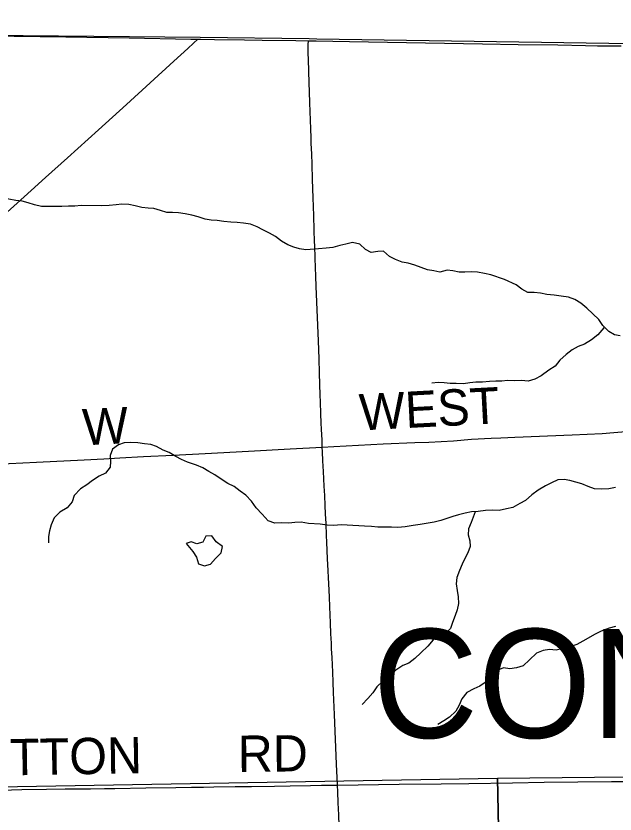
# Model space of a CAD drawing. Extents: x 1985906 to 2360102, y 891258 to 1222054.
# Drawn here: x 2082381 to 2087333, y 1083479 to 1090072 of the extents above; entities that cross this region are included whole.
import ezdxf

# ---------------------------------------------------------------- set-up
doc = ezdxf.new("R2010")
doc.units = 0
for name, color, linetype in [('GM_X_Adjacent_County', 7, 'Continuous'), ('GM_X_County', 7, 'Continuous'), ('GM_X_County_Road', 7, 'Continuous'), ('GM_X_County_Road_Text', 7, 'Continuous'), ('GM_X_Minor_Lake', 7, 'Continuous'), ('GM_X_Minor_River', 7, 'Continuous'), ('GM_X_Section', 7, 'Continuous'), ('GM_X_Township', 7, 'Continuous'), ('GM_X_Township_Road', 7, 'Continuous'), ('GM_X_Township_Road_Text', 7, 'Continuous'), ('GM_X_Township_Text', 7, 'Continuous'), ('GM_X_US_Route', 7, 'Continuous')]:
    doc.layers.add(name, color=color, linetype=linetype)

msp = doc.modelspace()

# ---------------------------------------------------------------- linework, layer by layer
at = {"layer": 'GM_X_Adjacent_County'}
msp.add_lwpolyline([(2068676.9, 1090072), (2070831.7, 1090054.3), (2071379.5, 1090058.7), (2072191.8, 1090056.1), (2076166.2, 1089991.2), (2079512.8, 1089938.5), (2083902.6, 1089896.2), (2084803.1, 1089885.3), (2084867.6, 1089884.3), (2091363.3, 1089785.7), (2096607.4, 1089692.6), (2098147.4, 1089653.7), (2105015.1, 1089609.2), (2106583.4, 1089599.1), (2107472.4, 1089593.9), (2107997.4, 1089590.9), (2112770.4, 1089563.2), (2114136.9, 1089555.3), (2118148.3, 1089525.8), (2120135.8, 1089511.2), (2123152.1, 1089498.8), (2136278, 1089412.3)], dxfattribs=at)
at = {"layer": 'GM_X_County'}
msp.add_lwpolyline([(2071181.7, 1067473.1), (2071270.7, 1069576.7), (2071304.4, 1070159.8), (2071255.1, 1071443.9), (2071122.1, 1077956.3), (2071118.8, 1078116.2), (2071029.1, 1081481.6), (2070976.1, 1083467.6), (2070963.8, 1084056.1), (2070912.4, 1086526.5), (2070831.7, 1090054.3), (2071379.5, 1090058.7), (2072191.8, 1090056.1), (2076166.2, 1089991.2), (2079512.8, 1089938.5), (2083902.6, 1089896.2), (2084803.1, 1089885.3), (2084867.6, 1089884.3), (2091363.3, 1089785.7), (2096607.4, 1089692.6), (2098147.4, 1089653.7), (2105015.1, 1089609.2), (2106583.4, 1089599.1), (2107472.4, 1089593.9)], dxfattribs=at)
at = {"layer": 'GM_X_County_Road'}
for points in [[(2079522.2, 1089949.7), (2079611.4, 1089948.5), (2079906.7, 1089944.3), (2080743, 1089932.4), (2080874.3, 1089930.3), (2081235, 1089923.6), (2081661.5, 1089915.9), (2081973, 1089910.1), (2082120.6, 1089908.7), (2082366.6, 1089906.4), (2082793, 1089899.8), (2083317.8, 1089891), (2083826.1, 1089881), (2083885.6, 1089880.5)], [(2083885.6, 1089880.5), (2083905.4, 1089880.4), (2084021.8, 1089878.3), (2084269.4, 1089874.7), (2084416.4, 1089872.6), (2084694.9, 1089869.9), (2084797.7, 1089867.8)], [(2084797.7, 1089867.8), (2084862.1, 1089866.7)], [(2084862.1, 1089866.7), (2085137.5, 1089862.1), (2086236.2, 1089841.4), (2086531.4, 1089837.3), (2086859.2, 1089832.2), (2087088.9, 1089828.4), (2087187, 1089826.4), (2087383.9, 1089826)], [(2084913.1, 1086511.1), (2085007.9, 1086516.1), (2085416.9, 1086536.6), (2085678.9, 1086549.3), (2085792.9, 1086552.3), (2085997.7, 1086563.3), (2086145.9, 1086575.4), (2086307.9, 1086584.5), (2086389.7, 1086587.6), (2086504.2, 1086592.7), (2086979.4, 1086613), (2087225.1, 1086624), (2087323, 1086631.6), (2087453.8, 1086641.8)], [(2079940.6, 1086314), (2079977.9, 1086313.8), (2080208, 1086312.6), (2080552.6, 1086314.8), (2080995.4, 1086319.7), (2081224.9, 1086326.6), (2081651.1, 1086342.6), (2081896.9, 1086353.8), (2082044.1, 1086360.4), (2082207.8, 1086368.9), (2082552, 1086384.9), (2082945.3, 1086404.8), (2083108.4, 1086412.7), (2083239.1, 1086420.8), (2083435.8, 1086431.5), (2083681.3, 1086443.6), (2083943.5, 1086456.2), (2084303.7, 1086477.1), (2084647.6, 1086496.6), (2084913.1, 1086511.1)]]:
    msp.add_lwpolyline(points, dxfattribs=at)
at = {"layer": 'GM_X_Minor_Lake'}
msp.add_line((2083829.2, 1085726.9), (2083786.8, 1085713.4), dxfattribs=at)
msp.add_lwpolyline([(2083786.8, 1085713.4), (2083844.1, 1085648.4), (2083873.5, 1085599.8), (2083890.8, 1085547.3), (2083938.8, 1085528.6), (2083989.2, 1085542), (2084030, 1085589.6), (2084076.9, 1085637.2), (2084087.7, 1085689.3), (2084036, 1085728.1), (2084000.6, 1085776.8), (2083950.3, 1085773.5), (2083925.5, 1085725.6), (2083877.1, 1085710.2), (2083829.2, 1085726.9)], dxfattribs=at)
at = {"layer": 'GM_X_Minor_River'}
for points in [[(2083521.2, 1088482.4), (2083473.1, 1088485.1), (2083420.9, 1088489.8), (2083366.9, 1088502.6), (2083314.8, 1088515.3), (2083256.6, 1088518.1), (2083208.3, 1088512.7), (2083152, 1088507.5), (2083087.7, 1088504.3), (2082921.1, 1088506.5), (2082866.8, 1088501.2), (2082814.5, 1088499.9), (2082760.2, 1088496.6), (2082708.1, 1088499.3), (2082651.8, 1088498.1), (2082591.6, 1088498.9), (2082535.5, 1088511.7), (2082481.5, 1088528.5), (2082431.5, 1088543.2), (2082379.4, 1088547.9), (2082323.3, 1088558.7), (2082271.2, 1088569.5)], [(2087376.3, 1087428.5), (2087328.2, 1087437.2), (2087280.4, 1087466), (2087232.9, 1087514.8), (2087197.5, 1087565.5), (2087098.4, 1087659.2), (2087048.7, 1087698), (2087001, 1087730.8), (2086949.1, 1087749.6), (2086886.9, 1087758.4), (2086828.8, 1087765.2), (2086768.6, 1087772.1), (2086716.5, 1087780.8), (2086664.4, 1087787.6), (2086612.2, 1087788.2), (2086562.4, 1087815), (2086514.7, 1087849.8), (2086418.9, 1087895.3), (2086307, 1087932.9), (2086253, 1087945.7), (2086194.9, 1087956.5), (2086142.7, 1087959.2), (2086092.4, 1087955.9), (2086044.2, 1087954.5), (2085992.2, 1087965.3), (2085944, 1087971.9), (2085885.6, 1087954.7), (2085835.5, 1087965.4), (2085783.4, 1087976.1), (2085731.5, 1087994.9), (2085677.5, 1088013.7), (2085621.5, 1088028.5), (2085573.5, 1088039.2), (2085517.5, 1088060), (2085469.7, 1088084.8), (2085420.1, 1088129.6), (2085371.9, 1088126.2), (2085317.5, 1088118.9), (2085269.6, 1088141.7), (2085222.1, 1088186.5), (2085162, 1088201.4), (2085107.6, 1088188), (2085059.2, 1088174.6), (2085000.8, 1088159.3), (2084944.5, 1088154.1), (2084882.1, 1088146.9), (2084777.6, 1088140.2), (2084725.5, 1088147), (2084677.5, 1088161.7), (2084629.5, 1088180.4), (2084575.7, 1088211.2), (2084526.1, 1088250.1), (2084476.3, 1088278.8), (2084422.5, 1088305.7), (2084374.6, 1088330.4), (2084320.7, 1088353.2), (2084262.6, 1088360), (2084208.4, 1088364.8), (2084158.2, 1088367.5), (2084098.1, 1088374.3), (2084043.9, 1088381), (2083993.8, 1088385.7), (2083943.7, 1088392.4), (2083887.7, 1088411.2), (2083833.7, 1088426), (2083779.6, 1088436.8), (2083725.5, 1088445.6), (2083675.4, 1088448.2), (2083627.2, 1088448.9), (2083575.2, 1088465.6), (2083521.2, 1088482.4)], [(2087243.8, 1087503.6), (2087238.7, 1087496.6), (2087191.6, 1087439), (2087138.8, 1087395.6), (2087080.1, 1087360.2), (2087027.6, 1087340.8), (2086979, 1087313.4), (2086928.2, 1087275.9), (2086877.3, 1087228.4), (2086838.4, 1087178.7), (2086785.8, 1087145.2), (2086720.8, 1087099.9), (2086670.2, 1087072.5), (2086615.8, 1087055.2), (2086559.6, 1087059.9), (2086505.3, 1087058.6), (2086445.1, 1087059.5), (2086396.9, 1087056.1), (2086348.6, 1087054.7), (2086294.4, 1087051.4), (2086236, 1087046.2), (2086181.8, 1087046.9), (2086131.5, 1087041.6), (2086079.2, 1087034.2), (2086019, 1087037.1), (2085970.8, 1087035.7), (2085920.6, 1087040.4), (2085870.5, 1087043.1), (2085818.2, 1087037.8)], [(2084636.7, 1085880.8), (2084576.5, 1085883.6), (2084520.3, 1085882.3), (2084464.3, 1085901.1), (2084416.9, 1085956), (2084365.4, 1086008.9), (2084328, 1086063.6), (2084280.6, 1086114.5), (2084232.8, 1086147.2), (2084185.2, 1086186), (2084133.3, 1086210.8), (2084077.6, 1086245.7), (2084025.9, 1086280.6), (2083974, 1086307.4), (2083924.3, 1086338.1), (2083872.4, 1086360.9), (2083798.4, 1086386), (2083750.6, 1086408.8), (2083702.7, 1086433.5), (2083646.9, 1086464.4), (2083599, 1086485.1), (2083543.2, 1086516), (2083495.2, 1086530.7), (2083443.1, 1086537.4), (2083387, 1086546.2), (2083330.8, 1086548.9), (2083276.5, 1086545.6), (2083228.1, 1086528.2), (2083179.4, 1086492.7), (2083160.6, 1086440.8), (2083161.9, 1086392.6), (2083159.2, 1086344.4), (2083120.3, 1086294.7), (2083067.7, 1086269.3), (2083015, 1086233.8), (2082966.3, 1086198.3), (2082915.6, 1086164.9), (2082862.6, 1086111.4), (2082845.8, 1086059.4), (2082802.9, 1086009.8), (2082744.1, 1085972.4), (2082697.3, 1085924.8), (2082672.3, 1085866.9), (2082659.6, 1085818.9), (2082650.9, 1085770.8), (2082650.1, 1085720.6)], [(2087336.2, 1086175.9), (2087281.8, 1086164.5), (2087219.5, 1086163.4), (2087163.3, 1086166.1), (2087111.4, 1086184.9), (2087057.5, 1086207.7), (2087009.5, 1086220.4), (2086959.5, 1086235.2), (2086911.4, 1086241.8), (2086859.1, 1086240.5), (2086806.5, 1086215.1), (2086758, 1086189.7), (2086697.2, 1086154.3), (2086644.4, 1086114.9), (2086593.6, 1086069.4), (2086545, 1086043.9), (2086488.3, 1086010.5), (2086436, 1086001.2), (2086375.5, 1085987.9), (2086317.3, 1085988.7), (2086261, 1085985.5), (2086200.6, 1085978.2), (2086146.4, 1085975), (2086094, 1085963.6), (2086039.6, 1085950.3), (2085991.2, 1085936.9), (2085942.7, 1085921.5), (2085892.3, 1085904.1), (2085837.9, 1085890.7), (2085771.4, 1085879.6), (2085721.1, 1085870.2), (2085662.8, 1085863), (2085598.3, 1085851.8), (2085538, 1085846.6), (2085485.8, 1085849.3), (2085427.5, 1085848), (2085373.3, 1085848.8), (2085319.2, 1085855.5), (2085263, 1085858.3), (2085118.5, 1085866.2), (2085068.3, 1085868.9), (2085008, 1085863.7), (2084953.8, 1085866.4), (2084895.7, 1085873.2), (2084799.4, 1085878.6), (2084739.3, 1085891.4), (2084687, 1085886.1), (2084636.7, 1085880.8)], [(2086177.2, 1085976.8), (2086143.1, 1085888.6), (2086122.3, 1085834.7), (2086119.6, 1085786.5), (2086132.9, 1085736.1), (2086136.2, 1085687.9), (2086115.4, 1085638), (2086090.6, 1085590.1), (2086067.9, 1085542.2), (2086047, 1085490.3), (2086024.1, 1085432.3), (2086019.3, 1085380.2), (2086026.6, 1085325.9), (2086035.9, 1085273.5), (2086039.1, 1085217.2), (2086028.3, 1085167.2), (2086011.6, 1085119.2), (2085988.7, 1085061.3), (2085973.9, 1085011.3), (2085927, 1084963.7), (2085878.6, 1084946.3), (2085829.9, 1084916.8), (2085785, 1084865.2), (2085728, 1084811.7), (2085679.1, 1084764.2), (2085628.3, 1084724.7), (2085577.9, 1084705.3), (2085521.1, 1084667.9), (2085468.2, 1084624.4), (2085415.4, 1084578.9), (2085364.5, 1084529.4), (2085329.6, 1084481.7), (2085288.8, 1084434), (2085241.9, 1084384.5)], [(2087335.8, 1085029.1), (2087285.4, 1085015.7), (2087218.8, 1084990.5), (2087168.2, 1084965.1), (2087066.9, 1084906.2), (2087016.4, 1084880.8), (2086961.9, 1084861.4), (2086911.5, 1084848.1), (2086847, 1084832.8), (2086790.8, 1084837.6), (2086738.5, 1084830.3), (2086684, 1084808.9), (2086626.9, 1084753.5), (2086574, 1084704), (2086517.5, 1084686.7), (2086463.2, 1084679.3), (2086411.1, 1084686.1), (2086362.6, 1084666.6), (2086313.8, 1084627.1), (2086268.8, 1084571.5), (2086216.1, 1084536.1), (2086165.6, 1084512.6), (2086108.9, 1084483.3), (2086066, 1084431.6), (2086045.1, 1084377.7), (2086016.3, 1084327.9), (2085965.4, 1084280.4), (2085916.8, 1084248.9), (2085868.1, 1084219.4)]]:
    msp.add_lwpolyline(points, dxfattribs=at)
at = {"layer": 'GM_X_Section'}
for points in [[(2086360.8, 1083775.4), (2091710.1, 1083829.5), (2091802.2, 1078474.5), (2086468.8, 1078446.5)], [(2081121.8, 1083685.8), (2086360.8, 1083775.4), (2086468.8, 1078446.5), (2081270.1, 1078309.1)]]:
    msp.add_lwpolyline(points, close=True, dxfattribs=at)
at = {"layer": 'GM_X_Township'}
msp.add_lwpolyline([(2071181.7, 1067473.1), (2071270.7, 1069576.7), (2071304.4, 1070159.8), (2071255.1, 1071443.9), (2071122.1, 1077956.3), (2071118.8, 1078116.2), (2071029.1, 1081481.6), (2070976.1, 1083467.6), (2070963.8, 1084056.1), (2070912.4, 1086526.5), (2070831.7, 1090054.3), (2071379.5, 1090058.7), (2072191.8, 1090056.1), (2076166.2, 1089991.2), (2079512.8, 1089938.5), (2083902.6, 1089896.2), (2084803.1, 1089885.3), (2084867.6, 1089884.3), (2091363.3, 1089785.7), (2096607.4, 1089692.6), (2098147.4, 1089653.7), (2105015.1, 1089609.2), (2106583.4, 1089599.1), (2107472.4, 1089593.9)], dxfattribs=at)
at = {"layer": 'GM_X_Township_Road'}
for points in [[(2084850.4, 1088176.1), (2084849.4, 1088206), (2084846.1, 1088304.9), (2084842.3, 1088419.5), (2084839.7, 1088498.7), (2084837.2, 1088568.4), (2084832.4, 1088720), (2084828.2, 1088847.9), (2084825.3, 1088931.5), (2084822.3, 1089020.8), (2084820.7, 1089065.3), (2084818.2, 1089139.9), (2084810.5, 1089353.6), (2084807.4, 1089444.9), (2084804.8, 1089520.1), (2084801.5, 1089614.9), (2084798.6, 1089712.5), (2084797.3, 1089763.4), (2084796.7, 1089788.1), (2084796.5, 1089804.2), (2084796.7, 1089818.8), (2084797, 1089837.6), (2084797.7, 1089867.8)], [(2084913.1, 1086511.1), (2084910.7, 1086566.7), (2084906.6, 1086658.4), (2084904.4, 1086707.5), (2084900.9, 1086786.8), (2084897.9, 1086882.8), (2084896, 1086942.4), (2084893.3, 1087028), (2084889.9, 1087124.3), (2084885.8, 1087240), (2084880.8, 1087387.5), (2084863.1, 1087838), (2084859.7, 1087923), (2084857, 1087993.8), (2084854.2, 1088070.4), (2084850.4, 1088176.1)], [(2085038.8, 1083718.9), (2085038.7, 1083723.4), (2085031.7, 1083891), (2085014.7, 1084300.7), (2085006.4, 1084482.4), (2085002.5, 1084568.5), (2084999, 1084652.1), (2084993.4, 1084773.1), (2084990.3, 1084843.8), (2084988.2, 1084890.8), (2084984.7, 1084968.9), (2084980.9, 1085059.9), (2084975.4, 1085191.2), (2084971.4, 1085273.8), (2084966.4, 1085379.4), (2084958.7, 1085541.8), (2084956.3, 1085587.8), (2084950.4, 1085723.7), (2084948.7, 1085780.9), (2084943.8, 1085879.8), (2084940.3, 1085959), (2084936.8, 1086027.3), (2084933, 1086109.9), (2084929.6, 1086187.6), (2084923, 1086307.7), (2084918.6, 1086397.3), (2084915, 1086471.6), (2084913.1, 1086511.1)], [(2085038.8, 1083718.9), (2085549.7, 1083724.9), (2085894.2, 1083728.6), (2086123.8, 1083732), (2086484.9, 1083737.6), (2086747, 1083741.7), (2087025.9, 1083744.9), (2087304.7, 1083746.7), (2087435.8, 1083747.5)], [(2082258.6, 1083677.6), (2082428.7, 1083680.4), (2082633, 1083685.2), (2082786.9, 1083687), (2082881, 1083688), (2082995.9, 1083687.6), (2083111.9, 1083688.9), (2083197.4, 1083690.8), (2083454.9, 1083694.6), (2083702.9, 1083699.2), (2083832.1, 1083701.1), (2083931.9, 1083702.1), (2084015.5, 1083703.9), (2084193.2, 1083706.8), (2084327.2, 1083707.7), (2084518.2, 1083710.5), (2084648.3, 1083712.4), (2084815.6, 1083715.2), (2084905.8, 1083717.1), (2085038.8, 1083718.9)], [(2085121, 1081236.5), (2085117.6, 1081365.9), (2085115.5, 1081434.6), (2085107.6, 1081710.6), (2085097.6, 1082022.2), (2085082.9, 1082481.2), (2085070.7, 1082825.5), (2085066, 1082971.8), (2085063.1, 1083038.6), (2085052.3, 1083382.8), (2085049.3, 1083473.2), (2085045.1, 1083571.8), (2085041.3, 1083663.8), (2085038.8, 1083718.9)]]:
    msp.add_lwpolyline(points, dxfattribs=at)
at = {"layer": 'GM_X_US_Route'}
msp.add_lwpolyline([(2082052.1, 1088222.4), (2082390.1, 1088526.6), (2082505.4, 1088629.5), (2082626.1, 1088738.5), (2082807.9, 1088899.7), (2083062.8, 1089131.3), (2083293.4, 1089340.8), (2083687.1, 1089699), (2083802.5, 1089803.7), (2083849.5, 1089847.1), (2083885.6, 1089880.5)], dxfattribs=at)

# ---------------------------------------------------------------- texts
at = {"layer": 'GM_X_County_Road_Text'}
for s, rotation, p in [('WEST', 2.98356, (2085226.1, 1086647.5)), ('W', 2.84909, (2082938.1, 1086524.3))]:
    msp.add_text(s, height=300, rotation=rotation, dxfattribs=at).set_placement(p)
at = {"layer": 'GM_X_Township_Road_Text'}
for s, rotation, p in [('BRITTON', 0.91673, (2081664.7, 1083787.6)), ('RD', 0.4915, (2084215.3, 1083827.1))]:
    msp.add_text(s, height=300, rotation=rotation, dxfattribs=at).set_placement(p)
at = {"layer": 'GM_X_Township_Text'}
msp.add_text('CONGRESS', height=900, rotation=0.00001, dxfattribs=at).set_placement((2085331.1, 1084107.8))

doc.saveas('drawing.dxf')
